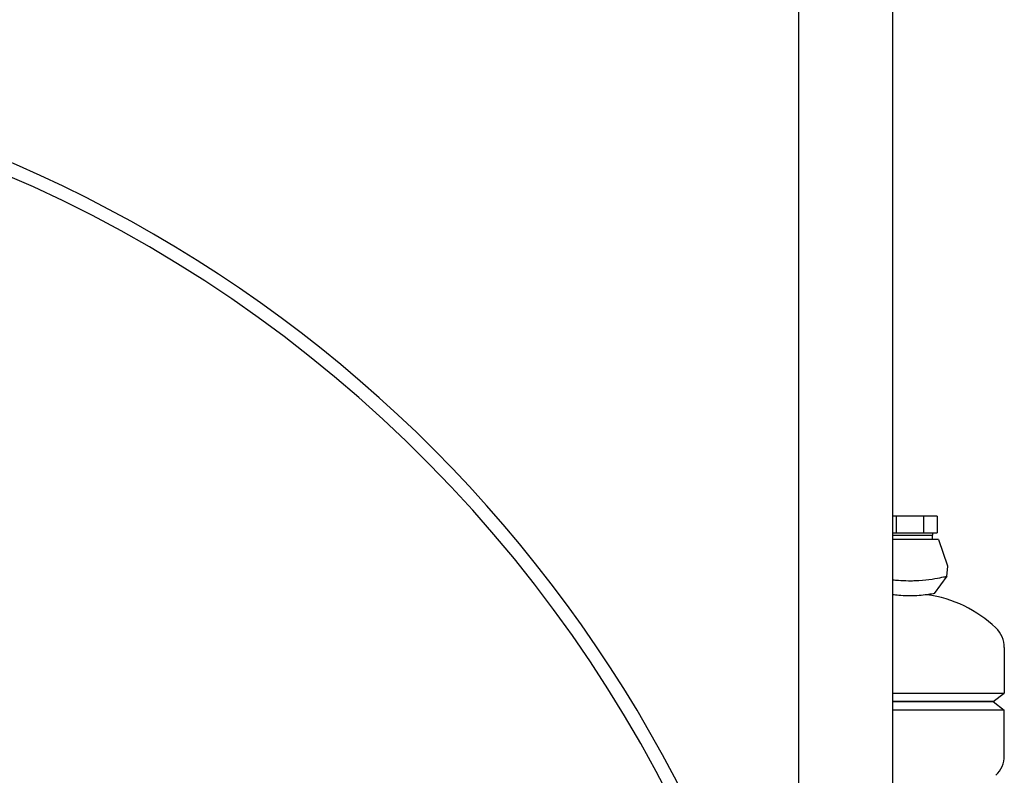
# Model space of a CAD drawing. Header units: inches. Extents: x 36 to 1719, y -84 to 1122.
# Tile 428 of 558: x 1446 to 1464, y 400 to 414. Entities that reach past the tile are written whole.
import ezdxf

# ---------------------------------------------------------------- set-up
doc = ezdxf.new("R2010")
doc.units = ezdxf.units.IN
doc.header["$LTSCALE"] = 48
doc.header["$MEASUREMENT"] = 0
doc.layers.add('Visible (ANSI)', color=7, linetype='Continuous', lineweight=30)

msp = doc.modelspace()

# ---------------------------------------------------------------- linework, layer by layer
at = {"layer": 'Visible (ANSI)'}
for p, q in [((1461.78662, 384.42539), (1461.78662, 418.17389)), ((1460.03662, 416.42389), (1460.03662, 393.25978)), ((1461.84509, 404.41889), (1461.78662, 404.41889)), ((1462.35315, 404.41889), (1461.84509, 404.41889)), ((1461.84509, 404.41889), (1461.84509, 404.10889)), ((1462.60719, 404.41889), (1462.35315, 404.41889)), ((1462.35315, 404.41889), (1462.35315, 404.10889)), ((1462.60719, 404.41889), (1462.60719, 404.10889)), ((1461.78662, 404.10889), (1461.84509, 404.10889)), ((1461.78662, 404.06507), (1462.52304, 404.06507)), ((1461.84509, 404.10889), (1462.35315, 404.10889)), ((1462.35315, 404.10889), (1462.60719, 404.10889)), ((1462.52058, 403.98639), (1462.52304, 404.06507)), ((1462.52304, 404.10889), (1462.52304, 404.06507)), ((1462.62812, 403.98639), (1461.78662, 403.98639)), ((1462.62812, 403.98639), (1462.80065, 403.49572)), ((1462.78388, 403.30661), (1462.8021, 403.48351)), ((1462.78388, 403.30661), (1462.55224, 402.98639)), ((1463.84912, 401.98699), (1463.84912, 401.14446)), ((1461.78662, 401.14446), (1463.84912, 401.14446)), ((1463.64312, 400.98639), (1463.84912, 401.14446)), ((1461.78662, 400.98639), (1463.64312, 400.98639)), ((1463.64312, 400.98639), (1461.78662, 400.98639)), ((1463.64312, 400.98639), (1463.84912, 400.82832)), ((1463.84912, 400.82832), (1461.78662, 400.82832)), ((1463.84912, 399.9858), (1463.84912, 400.82832))]:
    msp.add_line(p, q, dxfattribs=at)
for centre, radius, start, end in [((1435.59912, 387.98639), 25, 12.177176, 81.9668), ((1435.59912, 387.98639), 25, 12.177176, 81.9668), ((1435.59912, 387.98639), 24.75, 351.604809, 81.292601), ((1462.77412, 403.48639), 0.02812, 354.119464, 19.373004), ((1462.09912, 400.67233), 2.31406, 46.444163, 82.033952), ((1463.34912, 401.98699), 0.5, 0, 46.444163), ((1463.34912, 399.9858), 0.5, 313.555837, 0)]:
    msp.add_arc(centre, radius, start, end, dxfattribs=at)
for points, knots in [([(1461.78662, 403.24156), (1461.82, 403.23774), (1461.85479, 403.23434), (1461.94973, 403.22702), (1462.0111, 403.22424), (1462.07318, 403.22364), (1462.08183, 403.22356), (1462.09047, 403.22352), (1462.09912, 403.22352)], [10.177221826, 10.177221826, 10.177221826, 10.177221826, 10.464535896, 10.464535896, 10.937911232, 10.937911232, 10.937911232, 11.003852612, 11.003852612, 11.003852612, 11.003852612]), ([(1462.09912, 403.22352), (1462.13384, 403.22352), (1462.16851, 403.22419), (1462.29223, 403.22896), (1462.37783, 403.23685), (1462.53259, 403.25691), (1462.60031, 403.26878), (1462.70589, 403.28918), (1462.74364, 403.29756), (1462.77746, 403.30512), (1462.78388, 403.30659), (1462.78388, 403.30659)], [0.06594138, 0.06594138, 0.06594138, 0.06594138, 0.33076154, 0.33076154, 1.02005038, 1.02005038, 1.71563216, 1.71563216, 2.39096544, 2.39096544, 2.80120541, 2.80120541, 2.80120541, 2.80120541]), ([(1462.09912, 402.9419), (1462.08597, 402.9419), (1462.07281, 402.94201), (1462.00158, 402.94322), (1461.94529, 402.94642), (1461.8543, 402.95447), (1461.81825, 402.95867), (1461.78662, 402.96294)], [5.581199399, 5.581199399, 5.581199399, 5.581199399, 5.681940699, 5.681940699, 6.126846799, 6.126846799, 6.467752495, 6.467752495, 6.467752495, 6.467752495]), ([(1462.55224, 402.98639), (1462.55224, 402.98639), (1462.55151, 402.98624), (1462.54402, 402.98475), (1462.52571, 402.98104), (1462.46731, 402.97096), (1462.42938, 402.96494), (1462.33811, 402.95376), (1462.286, 402.94874), (1462.18733, 402.94319), (1462.14334, 402.9419), (1462.09912, 402.9419)], [3.72053462, 3.72053462, 3.72053462, 3.72053462, 3.84066866, 3.84066866, 4.33314159, 4.33314159, 4.79211434, 4.79211434, 5.24233031, 5.24233031, 5.5811994, 5.5811994, 5.5811994, 5.5811994])]:
    msp.add_open_spline(points, degree=3, knots=knots, dxfattribs=at)

doc.saveas('drawing.dxf')
